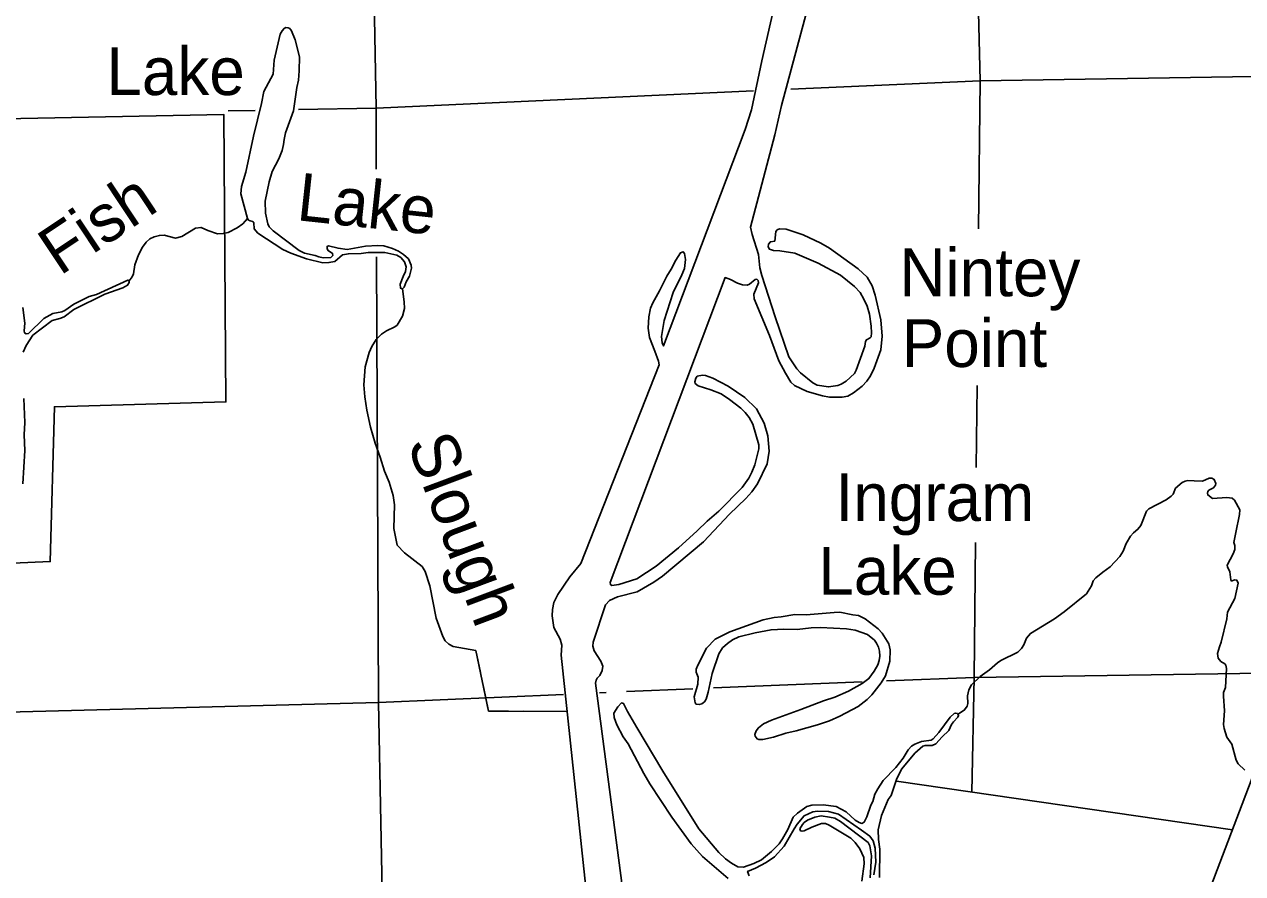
# Model space of a CAD drawing. Extents: x 1084508 to 1142749, y 1057638 to 1093403.
# Drawn here: x 1090335 to 1093716, y 1059854 to 1062211 of the extents above; entities that cross this region are included whole.
import ezdxf

# ---------------------------------------------------------------- set-up
doc = ezdxf.new("R2010")
doc.units = 0
for name, color, linetype in [('Level 10', 7, 'Continuous'), ('Level 35', 7, 'Continuous'), ('Level 43', 7, 'Continuous'), ('Level 5', 7, 'Continuous'), ('Level 7', 7, 'Continuous'), ('Level 9', 7, 'Continuous')]:
    doc.layers.add(name, color=color, linetype=linetype)

msp = doc.modelspace()

# ---------------------------------------------------------------- linework, layer by layer
at = {"layer": 'Level 10'}
msp.add_lwpolyline([(1093259, 1058459.8), (1093305.1, 1058771.8), (1093316.6, 1058835), (1093333.1, 1058900.7), (1093509, 1059505.3), (1093740.6, 1060112.3), (1093964.1, 1060846.9), (1094350.7, 1062143.7), (1094497.6, 1062608.4), (1094619.3, 1063023.9), (1094843.4, 1063758), (1094969.9, 1064168), (1094988.6, 1064216.9), (1095004.2, 1064247.8), (1095030.6, 1064307.9), (1095114.4, 1064454.1), (1095177.8, 1064560.7)], dxfattribs=at)
at = {"layer": 'Level 35'}
for points in [[(1091014.3, 1061774.2), (1091022.9, 1061802.6), (1091041, 1061837.5), (1091050.2, 1061860.9), (1091054.4, 1061877.5), (1091055.6, 1061891.4), (1091060, 1061909.5), (1091081.5, 1061971), (1091091.2, 1062036), (1091095.9, 1062055.7), (1091098, 1062081.9), (1091098.3, 1062120.7), (1091086.6, 1062167.9), (1091076.6, 1062193.2), (1091071.9, 1062199), (1091067.4, 1062201.6), (1091060.2, 1062201.9), (1091055.6, 1062199.4), (1091050, 1062192.6), (1091045.1, 1062183.2), (1091028.5, 1062111.3), (1091025.4, 1062073), (1090999.2, 1062024.9), (1090993.3, 1061991.2), (1090970.5, 1061900.4), (1090949.7, 1061800.9), (1090937.8, 1061761.3), (1090936, 1061740.4), (1090954.1, 1061672.1), (1090956.8, 1061667.5), (1090961.3, 1061665.2), (1090968.9, 1061664), (1090972.2, 1061660.4), (1090973, 1061643.7), (1090983, 1061631.6), (1091052.7, 1061585.7), (1091074.5, 1061575.7), (1091118.2, 1061560.5), (1091163.3, 1061549.5), (1091180.2, 1061549.7), (1091196.7, 1061552.7), (1091218.3, 1061571.4), (1091234.2, 1061574.4), (1091269.6, 1061575.2), (1091288.9, 1061577.4), (1091335.3, 1061577.8), (1091368.9, 1061570), (1091379.5, 1061563.9), (1091389.6, 1061551.5), (1091394.3, 1061538.2), (1091392.4, 1061524.6), (1091385.9, 1061510.7), (1091378.1, 1061490.2), (1091379.3, 1061478.6), (1091384.4, 1061476.7)], [(1091384.4, 1061476.7), (1091389.2, 1061481.3), (1091394.8, 1061496.4), (1091403.7, 1061512.5), (1091409.2, 1061533.9), (1091408.5, 1061542.7), (1091401.1, 1061559.9), (1091387.6, 1061572.2), (1091373.3, 1061581.5), (1091356.7, 1061588.6), (1091332.2, 1061596.2), (1091316.1, 1061597.6), (1091281.4, 1061595), (1091230.8, 1061585.9), (1091205.8, 1061589.7), (1091178.8, 1061596.6), (1091175.2, 1061594.8), (1091175.2, 1061587.9), (1091178.2, 1061583), (1091190.2, 1061575.4), (1091190.8, 1061569.1), (1091185.8, 1061563.9), (1091164.5, 1061563.1), (1091152.1, 1061565.4), (1091141.9, 1061569.3), (1091112.4, 1061576), (1091098, 1061583.2), (1091025.1, 1061637.8), (1091014.1, 1061649.2), (1091010.6, 1061657.2), (1091004.5, 1061686.8), (1091003.5, 1061720.1), (1091014.3, 1061774.2)], [(1090625.8, 1061498.9), (1090633.7, 1061510.3), (1090637.4, 1061518.7), (1090641.2, 1061543.8), (1090651.4, 1061571.6), (1090662.9, 1061592.7), (1090672.9, 1061606.7), (1090683.4, 1061616), (1090695.4, 1061621.3), (1090709.6, 1061625.2), (1090722.8, 1061625.5), (1090754.5, 1061617.3), (1090771.5, 1061622.2), (1090809.6, 1061644.9), (1090825.2, 1061647.5), (1090843.8, 1061638.7), (1090871.2, 1061629.9), (1090886.8, 1061630.1), (1090900.2, 1061633.2), (1090925.3, 1061645.8), (1090941, 1061657.6), (1090954.1, 1061672.1)], [(1092371.6, 1061499.6), (1092372.9, 1061493.7), (1092359.7, 1061462.5), (1092360.3, 1061449.3), (1092403.6, 1061347), (1092428.9, 1061277.4), (1092447.9, 1061242.8), (1092462.6, 1061218), (1092473, 1061209.1), (1092507.4, 1061192.2), (1092550, 1061180.4), (1092569.9, 1061176.4), (1092604.8, 1061176.2), (1092620.6, 1061179.2), (1092636.2, 1061188.1), (1092660.6, 1061206.9), (1092673.7, 1061221.1), (1092683.7, 1061235.4), (1092694, 1061256.7), (1092712.2, 1061307.7), (1092715.9, 1061345.9), (1092711.9, 1061390.7), (1092696.9, 1061458.9), (1092688.4, 1061484.9), (1092674.7, 1061509.1), (1092649.1, 1061532.4), (1092570.1, 1061589.9), (1092545.9, 1061603.8), (1092496.5, 1061626.6), (1092449.6, 1061642.2), (1092430.5, 1061643.5), (1092424.3, 1061640.3), (1092420.5, 1061636), (1092417.7, 1061609.5), (1092405.9, 1061607.6), (1092400.2, 1061601.1), (1092399.1, 1061593.1), (1092403.1, 1061587), (1092414.3, 1061583.5), (1092431.5, 1061582.8), (1092473.9, 1061576), (1092538, 1061548), (1092599.8, 1061514.6), (1092639.3, 1061483.1), (1092654.5, 1061466.3), (1092665.1, 1061448.2), (1092674.2, 1061428.8), (1092680.4, 1061406.2), (1092685.8, 1061373.1), (1092686.6, 1061354.9), (1092685.3, 1061343.8), (1092682.9, 1061341.1), (1092672.2, 1061335.6), (1092669.9, 1061331.1)], [(1092669.9, 1061331.1), (1092667.5, 1061317.7), (1092643.4, 1061251.1), (1092639.2, 1061242.4), (1092616.4, 1061220.5), (1092602.4, 1061212.3), (1092593.1, 1061209), (1092567.3, 1061204.6), (1092535.1, 1061209.3), (1092523.8, 1061216), (1092489.5, 1061243.9), (1092478.6, 1061255.3), (1092456.9, 1061288.5), (1092418.6, 1061399.6), (1092381.6, 1061514.2)], [(1090331.3, 1061301.4), (1090340.1, 1061320), (1090358.5, 1061348), (1090412, 1061389), (1090433, 1061394.8), (1090445, 1061399.4), (1090471.9, 1061420), (1090558.6, 1061461.7), (1090607.9, 1061479.5), (1090621.4, 1061486.8), (1090626, 1061494.9), (1090625.8, 1061498.9), (1090621.9, 1061501), (1090535.4, 1061461.2), (1090514.7, 1061455.4), (1090472.2, 1061434.5), (1090447.6, 1061416.6), (1090438.7, 1061413.3), (1090414.2, 1061408.3), (1090388.5, 1061394.2), (1090346.6, 1061353.4), (1090339.5, 1061352.4), (1090335.6, 1061354.7), (1090334.4, 1061360.7), (1090336.2, 1061381.5), (1090330.3, 1061424.7)], [(1091384.4, 1061476.7), (1091389, 1061441), (1091389.6, 1061421.9), (1091384.4, 1061400.8), (1091369.3, 1061376.5), (1091362.9, 1061371.1), (1091339.6, 1061360.6), (1091325.7, 1061350.7), (1091311.7, 1061336.2), (1091299.7, 1061317.1), (1091291.5, 1061300), (1091280.9, 1061260.1), (1091277.4, 1061210.2), (1091279.6, 1061177), (1091285.5, 1061139.8), (1091295.9, 1061093.4), (1091308.8, 1061049.1), (1091322.9, 1061009.8), (1091334.8, 1060971), (1091347, 1060940.8), (1091358.5, 1060903.9), (1091362.6, 1060877.4), (1091360.5, 1060811.8), (1091362.8, 1060798.1), (1091370, 1060765.4), (1091389.8, 1060744.6), (1091439, 1060706.5), (1091447.3, 1060692.4), (1091460.5, 1060652.8), (1091477.7, 1060563), (1091496.5, 1060512), (1091503.1, 1060500), (1091512.6, 1060490.7), (1091524.9, 1060484.1), (1091588.1, 1060473.7)], [(1090330.7, 1060936.3), (1090335.9, 1061028.4), (1090334.1, 1061071.8), (1090335.8, 1061106.2), (1090333.2, 1061172.7)], [(1092926.9, 1060296.7), (1092944.8, 1060308.6), (1092952.1, 1060319.3), (1092953.9, 1060326.3), (1092953.2, 1060348), (1092956.2, 1060364.2), (1092963.9, 1060378.4), (1092987.9, 1060401), (1093014, 1060419.3), (1093035.9, 1060439.2), (1093045.6, 1060445.7), (1093092.1, 1060469.1), (1093102.3, 1060478.7), (1093109, 1060488.8), (1093116.6, 1060507.7), (1093127.2, 1060520.8), (1093193.9, 1060561.2), (1093221.5, 1060581.1), (1093282.7, 1060630.4), (1093296.7, 1060652.5), (1093302, 1060666.3), (1093309.1, 1060675.1), (1093328.4, 1060690.9), (1093349, 1060705.1), (1093375.2, 1060734.1), (1093385.1, 1060748.7), (1093393.5, 1060770.5), (1093405, 1060790.9), (1093413.3, 1060799.8), (1093426, 1060809.9), (1093433.7, 1060820), (1093449.3, 1060860.1), (1093455.9, 1060866.4), (1093503.9, 1060891.7), (1093518.1, 1060901.6), (1093523.2, 1060907.5), (1093530.2, 1060923.6), (1093548.2, 1060939.9), (1093556.8, 1060943.7), (1093564, 1060945), (1093581.6, 1060944.3), (1093604.8, 1060943.3), (1093623.2, 1060951.4), (1093631.4, 1060951.5), (1093637.5, 1060948), (1093642.1, 1060937.2), (1093641.4, 1060932.2), (1093635.8, 1060925), (1093623, 1060918), (1093620, 1060914.4), (1093619, 1060910.3), (1093619.8, 1060905.3), (1093632.6, 1060894.9), (1093672.3, 1060897.8), (1093687.1, 1060896.3), (1093694.3, 1060890.4), (1093709, 1060864), (1093707.8, 1060850.5), (1093697.4, 1060800.8), (1093692.2, 1060772.9), (1093694.8, 1060764.5), (1093695, 1060753.8), (1093690.6, 1060741.4), (1093673.9, 1060710.6), (1093674.7, 1060706), (1093681.1, 1060691.8)], [(1093681.1, 1060691.8), (1093683.4, 1060669.9), (1093685.8, 1060665.9), (1093693.5, 1060669.4), (1093700.7, 1060668.5), (1093703.9, 1060660.2), (1093694.7, 1060617.9), (1093674.6, 1060579.8), (1093672.7, 1060561.1), (1093656.8, 1060496.1), (1093652.1, 1060483.6), (1093646.4, 1060464.8), (1093648.9, 1060452), (1093655.9, 1060442.9), (1093666.9, 1060436.5), (1093669.9, 1060432.6), (1093671.9, 1060423.5), (1093668.9, 1060370.5), (1093663.6, 1060356.7), (1093662.9, 1060346.3), (1093666.4, 1060305.9), (1093663.2, 1060268), (1093665, 1060256.7), (1093672.5, 1060233.2), (1093686.6, 1060213.1), (1093698.2, 1060169.3), (1093703.7, 1060159.2), (1093722.4, 1060141.2)], [(1092582.9, 1060578.8), (1092598.2, 1060579.8), (1092634.9, 1060572.8), (1092650.1, 1060570.4), (1092668.7, 1060561.6), (1092704.9, 1060533.2), (1092715.5, 1060521.4), (1092734.5, 1060491.8), (1092738.1, 1060475.3), (1092737.2, 1060443.8), (1092725, 1060403.2), (1092713.1, 1060383.8), (1092687.2, 1060350.4), (1092674.6, 1060337.5), (1092649.5, 1060318.3), (1092598.2, 1060291), (1092569.3, 1060278.5), (1092536.7, 1060267.2), (1092477.3, 1060250.1), (1092448.7, 1060244), (1092413.8, 1060233.1), (1092385, 1060226.7), (1092373.7, 1060226.1), (1092368.6, 1060228.4), (1092362.9, 1060235.4), (1092362.7, 1060240.4), (1092365.9, 1060250.9), (1092372.4, 1060259.1), (1092386.3, 1060269.9), (1092408.7, 1060280.4), (1092490.4, 1060309.3), (1092553.5, 1060333.8), (1092584.4, 1060343.5), (1092622.4, 1060360.7), (1092660.5, 1060382.1), (1092679, 1060395.3), (1092693.4, 1060415.8), (1092703.5, 1060433.3), (1092707.3, 1060445.5), (1092709.2, 1060458.1), (1092708.5, 1060471.6), (1092705.8, 1060482.5), (1092700.2, 1060494.2), (1092694.5, 1060501.8), (1092675.2, 1060517.5), (1092640.8, 1060529.7), (1092617.1, 1060533.3), (1092544.8, 1060536.9), (1092519.1, 1060536.3), (1092479.8, 1060531.9), (1092443.1, 1060532.9), (1092407.7, 1060530.9), (1092363.6, 1060522.1), (1092318.1, 1060511), (1092300.3, 1060502.6), (1092286.4, 1060493.1), (1092272.6, 1060480.5), (1092262.7, 1060464.3), (1092244.4, 1060409.6), (1092233.1, 1060358), (1092226.9, 1060337.9), (1092222.8, 1060331.1), (1092214.9, 1060325.3), (1092208.1, 1060323.1), (1092199.3, 1060324.9), (1092196.9, 1060328.2), (1092194.5, 1060344.8), (1092204.1, 1060379.6), (1092205.3, 1060399.5), (1092199.3, 1060413), (1092199.5, 1060421.8), (1092204, 1060433.1)], [(1092204, 1060433.1), (1092228, 1060480.2), (1092252.2, 1060504.7), (1092292.9, 1060525.2), (1092385.4, 1060558.1), (1092416.1, 1060564.6), (1092435.2, 1060566.5), (1092473.7, 1060573.4)], [(1092582.9, 1060578.8), (1092537.9, 1060575), (1092504.5, 1060572.4), (1092473.7, 1060573.4)], [(1092008.7, 1060304.2), (1091998.2, 1060326.4), (1091992.2, 1060328), (1091982, 1060317.4), (1091971, 1060299.8), (1091971.6, 1060287.9), (1091979.2, 1060266.9), (1091997.4, 1060233.8), (1092010.9, 1060214.6), (1092054.4, 1060132.1), (1092071.2, 1060103), (1092132.2, 1060010.7), (1092186, 1059936.5), (1092216.8, 1059901.9), (1092288.2, 1059840.8)], [(1092908.5, 1060268.4), (1092913.8, 1060275.3), (1092926.3, 1060288.2), (1092928, 1060293), (1092924.9, 1060298.2), (1092919.8, 1060299.8), (1092915.8, 1060298.7), (1092904.7, 1060288.4), (1092873.2, 1060245.9), (1092857.8, 1060228.2), (1092851.7, 1060224.7), (1092824.9, 1060220.6), (1092806.7, 1060213.7), (1092797.6, 1060208.2), (1092788.4, 1060197.4), (1092774.5, 1060175), (1092753.5, 1060148.5), (1092718.3, 1060112.4), (1092704.3, 1060090), (1092695.9, 1060074.8), (1092689.8, 1060054.1), (1092684.6, 1060043.8), (1092673.6, 1060011.7), (1092665.6, 1059996.6), (1092659.8, 1059993.8), (1092652.1, 1059995.9), (1092641.2, 1060002.3), (1092615.6, 1060025.9), (1092588.2, 1060040.3), (1092552.2, 1060045.1), (1092520.3, 1060044.5), (1092507, 1060040.1), (1092481.2, 1060022.1), (1092468.6, 1060010.5), (1092454.3, 1059976.8), (1092439.6, 1059950.9), (1092429.6, 1059936.5), (1092408.7, 1059915.4), (1092380.7, 1059892.3), (1092360.1, 1059882.8), (1092330.8, 1059872.2), (1092315.1, 1059873.3), (1092298, 1059882.9), (1092281.4, 1059895.6), (1092262.4, 1059913.2), (1092207.4, 1059978.8), (1092107.1, 1060138.8), (1092035, 1060259.9), (1092008.7, 1060304.2)], [(1092708.8, 1059843.2), (1092709.1, 1059921.9), (1092705.5, 1059949.1), (1092705.2, 1059975.8), (1092713.6, 1060015.3), (1092733, 1060060.3), (1092740.6, 1060071.4), (1092756.2, 1060118.1), (1092770.3, 1060144.6), (1092806.7, 1060188.5), (1092828.7, 1060207.8), (1092835.2, 1060209.7), (1092854.3, 1060209.7), (1092864.7, 1060214), (1092882.6, 1060233.8), (1092901.2, 1060251.1), (1092908.5, 1060268.4)], [(1092471.5, 1059978.2), (1092479.6, 1059991.2), (1092499.2, 1060014.2), (1092523.7, 1060025.8), (1092536.5, 1060027.4), (1092567.2, 1060027), (1092594.6, 1060019.5), (1092658.5, 1059974.5), (1092681.6, 1059958), (1092691, 1059945.3), (1092696.4, 1059925.1), (1092698, 1059886.1), (1092692.5, 1059850.9)], [(1092682.9, 1059842.3), (1092686.5, 1059903.5), (1092681.6, 1059931.6), (1092676.8, 1059940.2), (1092600.2, 1059999.3), (1092584.8, 1060008.3), (1092569.6, 1060011), (1092546.5, 1060014.3), (1092529.1, 1060010.6), (1092508.5, 1060002.7), (1092499.7, 1059996.3), (1092494.4, 1059990.4), (1092487.7, 1059978.7), (1092489, 1059973.1), (1092493.4, 1059971.8), (1092499, 1059972.7), (1092520.4, 1059983.5), (1092547.3, 1059993), (1092558.9, 1059992.9), (1092569.1, 1059988.7), (1092628.6, 1059952.3), (1092641.4, 1059940.3), (1092654.1, 1059923.3), (1092664.7, 1059898.7), (1092666.2, 1059881.4), (1092659.5, 1059833.6)], [(1092346.8, 1059848.1), (1092342.1, 1059860.5), (1092364.2, 1059869.1), (1092393.6, 1059884.7), (1092417.2, 1059901), (1092443.7, 1059930.6), (1092471.5, 1059978.2)]]:
    msp.add_lwpolyline(points, dxfattribs=at)
at = {"layer": 'Level 43'}
for points in [[(1091588.1, 1060473.7), (1091623.3, 1060305.1), (1091841.2, 1060304.4)], [(1091588.1, 1060473.7), (1091600.8, 1060412.8)], [(1091609.3, 1060372.3), (1091623.3, 1060305.1), (1091679, 1060304.9)], [(1091720.4, 1060304.8), (1091841.2, 1060304.4)]]:
    msp.add_lwpolyline(points, dxfattribs=at)
at = {"layer": 'Level 5'}
for points in [[(1091311.7, 1061809.3), (1091311, 1061978.5), (1091280.8, 1063633.8), (1091258.2, 1064421.7)], [(1092971.6, 1062740.6), (1092987.9, 1062054.4), (1092983.7, 1061643.3)], [(1094330.5, 1062075.7), (1092987.9, 1062054.4), (1092462.2, 1062030.6)], [(1092359, 1062025.9), (1091311, 1061978.5), (1091096.2, 1061974.4)], [(1090975.9, 1061972.2), (1090900.4, 1061970.8)], [(1091356.7, 1057640), (1091349.9, 1058663.8), (1091317.6, 1060329.2), (1091312.6, 1061565.5)], [(1092979.2, 1061208.7), (1092976.8, 1060981.6)], [(1092974.7, 1060773.4), (1092970.8, 1060398.6), (1092964.5, 1060080.7)], [(1092660.4, 1060386.1), (1092248.1, 1060369.5)], [(1093831.8, 1060411.8), (1092970.8, 1060398.6), (1092727.8, 1060388.8)], [(1091950, 1060356.4), (1091931.3, 1060355.6)], [(1092190.2, 1060367.2), (1092006.6, 1060359.8)], [(1091831, 1060351.3), (1091317.6, 1060329.2), (1089683, 1060286.2)], [(1093688.7, 1059976.2), (1092755.6, 1060110.8)]]:
    msp.add_lwpolyline(points, dxfattribs=at)
at = {"layer": 'Level 7'}
msp.add_lwpolyline([(1089666.8, 1061936.9), (1090888.7, 1061960.6), (1090894.3, 1061163.3), (1090418.1, 1061149.9), (1090406.8, 1060720.2), (1090198, 1060711.5)], dxfattribs=at)
at = {"layer": 'Level 9'}
for points in [[(1092001.9, 1058795.6), (1091824.5, 1060460.7), (1091826.6, 1060487.9), (1091821.7, 1060505.3), (1091804.8, 1060537.5), (1091800, 1060570), (1091800.7, 1060587.6), (1091804.8, 1060607), (1091816, 1060628.7), (1091848.7, 1060677.8), (1091879.5, 1060714.8), (1092096.5, 1061266.4), (1092095.4, 1061276.1), (1092084.6, 1061303.6), (1092069.9, 1061342.2), (1092066.4, 1061368.2), (1092068, 1061399.1), (1092072.8, 1061422.9), (1092079, 1061438), (1092097.4, 1061471), (1092118, 1061512.3), (1092130.5, 1061531.8), (1092143.1, 1061556.4), (1092156.2, 1061577.1), (1092163.9, 1061580), (1092167.3, 1061575.2), (1092170.3, 1061558), (1092166.8, 1061533), (1092160.2, 1061515.7), (1092135.9, 1061466.9), (1092110.5, 1061389.2), (1092103, 1061344.8), (1092104.8, 1061327), (1092109, 1061318.7), (1092335.5, 1061918.9), (1092352.9, 1061973.5), (1092381.9, 1062110), (1092458.9, 1062447)], [(1092381.6, 1061514.2), (1092376.5, 1061535.4), (1092372.2, 1061572.3), (1092354.7, 1061627.5), (1092350.6, 1061647.7), (1092418, 1061904.7), (1092436.9, 1061985.2), (1092506.9, 1062247.3), (1092525.2, 1062328.8), (1092547.1, 1062336.2), (1092575.8, 1062338.5), (1092643.2, 1062326.1), (1092692.3, 1062316.5)], [(1092089, 1060707.5), (1092035.2, 1060671.8), (1091984.6, 1060656.4), (1091965.6, 1060653.3), (1091961.7, 1060656.3), (1091960.8, 1060662.5), (1092279.7, 1061508.3), (1092295.3, 1061502.5), (1092314.3, 1061493), (1092328.6, 1061488), (1092341.5, 1061487.1), (1092348, 1061490.3), (1092363, 1061502.9), (1092368, 1061503.5), (1092371.6, 1061499.6)], [(1092008.7, 1059708.8), (1091920.5, 1060382.3), (1091922, 1060390.9), (1091924.5, 1060396.4), (1091932, 1060404.3), (1091938.5, 1060418.2), (1091940.4, 1060430.2), (1091935.4, 1060443.8), (1091916.4, 1060472.8), (1091913, 1060485.5), (1091913.7, 1060496.2), (1091947.5, 1060599.9), (1091958.8, 1060611.7), (1091981.2, 1060622), (1092036.1, 1060636), (1092081.8, 1060662.8), (1092106.3, 1060679.7), (1092219.9, 1060775), (1092292.3, 1060851.8), (1092337.6, 1060895), (1092353.9, 1060913.7), (1092369.7, 1060936.2), (1092396.5, 1060991), (1092402.3, 1061026.9), (1092398.6, 1061069.5), (1092388.8, 1061104.6), (1092366.8, 1061144.1), (1092334.8, 1061175.2), (1092288.1, 1061206.6), (1092246, 1061228.8), (1092225.2, 1061236.3), (1092217.4, 1061237.1), (1092202.7, 1061234.8), (1092198.6, 1061228.7), (1092196, 1061219.1), (1092196.9, 1061214.1), (1092204.7, 1061208.2), (1092240.3, 1061197), (1092269.4, 1061185.2), (1092292.4, 1061170.3), (1092323.7, 1061145.7), (1092335.9, 1061133.4), (1092347, 1061119.5), (1092357.3, 1061101.1), (1092373.2, 1061044), (1092373.1, 1061033), (1092362.4, 1060989), (1092354.1, 1060968.2), (1092345.5, 1060951.7), (1092327, 1060925.3), (1092262.8, 1060860.1), (1092230, 1060831.8), (1092202.7, 1060805.3), (1092150.8, 1060758.7), (1092089, 1060707.5)]]:
    msp.add_lwpolyline(points, dxfattribs=at)

# ---------------------------------------------------------------- texts
at = {"layer": 'Level 35'}
for s, p in [('Lake', (1090562.3, 1062014.6)), ('Nintey', (1092763.7, 1061456.3)), ('Point', (1092770, 1061260.1)), ('Ingram', (1092586.4, 1060832.6)), ('Lake', (1092538.5, 1060628.2))]:
    msp.add_text(s, height=132.58, dxfattribs=at).set_placement(p)
for s, rotation, p in [('Fish', 33.6338, (1090433.2, 1061511.5)), ('Lake', 353.8638, (1091087.8, 1061667.7)), ('Slough', 290.5103, (1091396.5, 1061048))]:
    msp.add_text(s, height=132.58, rotation=rotation, dxfattribs=at).set_placement(p)

doc.saveas('drawing.dxf')
